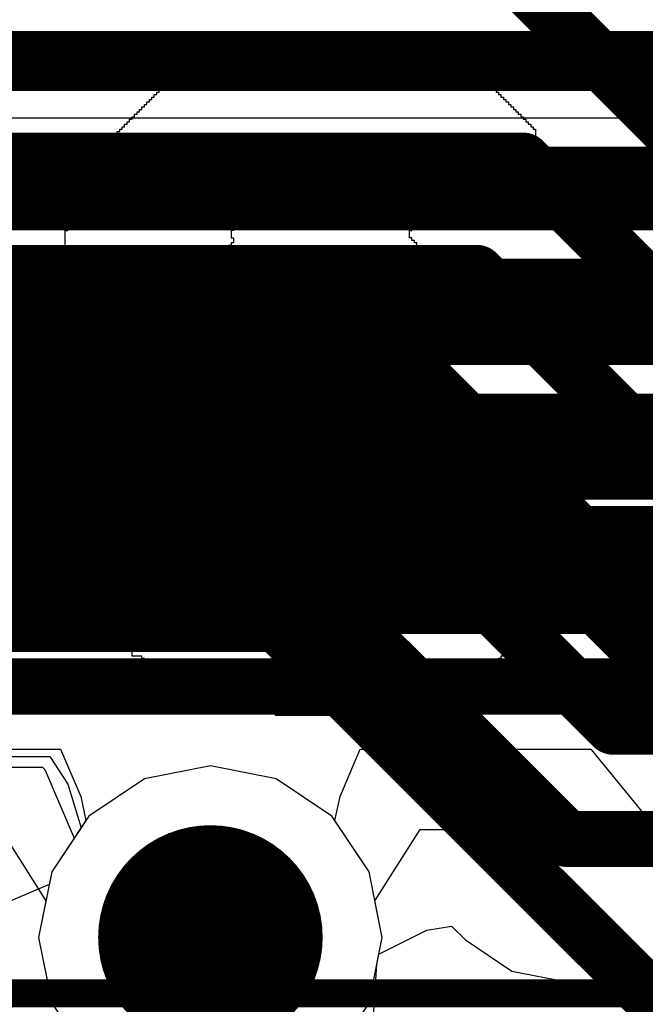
# Model space of a CAD drawing. Header units: millimetres. Extents: x -2 to 68, y -2 to 27.4.
# Tile 546 of 594: x 48.9 to 50, y 23 to 24.7. Entities that reach past the tile are written whole.
import ezdxf

# ---------------------------------------------------------------- set-up
doc = ezdxf.new("R2010")
doc.units = ezdxf.units.MM
for name, color, linetype in [('BottomLayer', 5, 'Continuous'), ('DrillGuide', 244, 'Continuous'), ('Mechanical15', 56, 'Continuous'), ('MidLayer1', 16, 'Continuous'), ('MidLayer2', 76, 'Continuous'), ('MidLayer3', 90, 'Continuous'), ('MidLayer4', 156, 'Continuous'), ('MidLayer5', 130, 'Continuous'), ('MidLayer6', 216, 'Continuous'), ('MidLayer7', 6, 'Continuous'), ('MidLayer8', 54, 'Continuous'), ('MultiLayer', 9, 'Continuous'), ('TopLayer', 1, 'Continuous'), ('TopOverlay', 2, 'Continuous'), ('ViaHoleLayer', 16, 'Continuous')]:
    doc.layers.add(name, color=color, linetype=linetype)

# ---------------------------------------------------------------- blocks, each defined once
blk = doc.blocks.new('MT53D512M32D2DS_053_WT_D_F_________1_168')
at = {"layer": 'Mechanical15', "const_width": 0.05}
blk.add_lwpolyline([(5.25, -7.5), (-5.25, -7.5)], dxfattribs=at)

msp = doc.modelspace()

# ---------------------------------------------------------------- linework, layer by layer
at = {"layer": 'BottomLayer'}
for p, q in [((59.8079, 24.6735), (43.6039, 24.6735)), ((48.864, 23.292), (48.9445, 23.1649)), ((49.5303, 23.1649), (49.6107, 23.292)), ((49.6107, 23.292), (55.0816, 23.292)), ((48.9445, 23.1649), (48.9315, 23.0995)), ((49.5433, 23.0995), (49.5303, 23.1649)), ((48.9315, 23.0995), (48.9548, 22.9825)), ((49.5337, 23.0516), (49.5433, 23.0995)), ((49.5261, 22.9296), (49.5337, 23.0516)), ((48.9548, 22.9825), (48.9633, 22.9698))]:
    msp.add_line(p, q, dxfattribs=at)
for points, const_width in [([(43.6039, 24.4186), (59.8079, 24.4186)], 0.1), ([(43.6868, 24.2186), (59.7251, 24.2186)], 0.1), ([(43.7696, 24.0186), (59.6422, 24.0186)], 0.1), ([(43.8525, 23.8186), (59.5594, 23.8186)], 0.1), ([(43.8635, 23.5468), (55.1871, 23.5468)], 0.1), ([(49.2374, 23.0995), (49.2437, 23.0932)], 0.15), ([(49.2437, 22.4413), (49.2437, 23.0932)], 0.15)]:
    msp.add_lwpolyline(points, dxfattribs=dict(at, const_width=const_width))
for points, const_width in [([(49.1374, 23.0995, 1), (49.3374, 23.0995, 1)], 0.2), ([(49.1999, 23.0995, 1), (49.2749, 23.0995, 1)], 0.075), ([(49.2062, 23.0932, 1), (49.2812, 23.0932, 1)], 0.075), ([(49.2062, 23.0932, 1), (49.2812, 23.0932, 1)], 0.075)]:
    msp.add_lwpolyline(points, format="xyb", close=True, dxfattribs=dict(at, const_width=const_width))
at = {"layer": 'DrillGuide', "const_width": 0.1}
msp.add_lwpolyline([(49.1874, 23.0995, 1), (49.2874, 23.0995, 1)], format="xyb", close=True, dxfattribs=at)
at = {"layer": 'MidLayer1'}
for p, q in [((49.2374, 23.4054), (49.1203, 23.3821)), ((49.3544, 23.3821), (49.2374, 23.4054)), ((49.1203, 23.3821), (49.0211, 23.3158)), ((49.4537, 23.3158), (49.3544, 23.3821)), ((49.0211, 23.3158), (48.9548, 23.2166)), ((49.52, 23.2166), (49.4537, 23.3158)), ((48.9548, 23.2166), (48.9315, 23.0995)), ((49.5433, 23.0995), (49.52, 23.2166)), ((48.9315, 23.0995), (48.9548, 22.9825)), ((49.52, 22.9825), (49.5433, 23.0995)), ((48.9548, 22.9825), (49.0211, 22.8833)), ((49.4537, 22.8833), (49.52, 22.9825))]:
    msp.add_line(p, q, dxfattribs=at)
at = {"layer": 'MidLayer1', "const_width": 0.2}
msp.add_lwpolyline([(49.1374, 23.0995, 1), (49.3374, 23.0995, 1)], format="xyb", close=True, dxfattribs=at)
at = {"layer": 'MidLayer2'}
for p, q in [((43.4661, 24.1573), (55.6252, 24.1573)), ((49.2374, 23.4054), (49.1203, 23.3821)), ((49.3544, 23.3821), (49.2374, 23.4054)), ((49.1203, 23.3821), (49.0211, 23.3158)), ((49.4537, 23.3158), (49.3544, 23.3821)), ((49.0211, 23.3158), (48.9548, 23.2166)), ((49.52, 23.2166), (49.4537, 23.3158)), ((48.9548, 23.2166), (48.9315, 23.0995)), ((49.5433, 23.0995), (49.52, 23.2166)), ((48.9315, 23.0995), (48.9548, 22.9825)), ((49.52, 22.9825), (49.5433, 23.0995)), ((48.9548, 22.9825), (49.0211, 22.8833)), ((49.4537, 22.8833), (49.52, 22.9825))]:
    msp.add_line(p, q, dxfattribs=at)
at = {"layer": 'MidLayer2', "const_width": 0.1}
for points in [[(42.5827, 24.658), (60.244, 24.658)], [(43.1171, 24.4122), (55.7308, 24.4122)]]:
    msp.add_lwpolyline(points, dxfattribs=at)
at = {"layer": 'MidLayer2', "const_width": 0.2}
msp.add_lwpolyline([(49.1374, 23.0995, 1), (49.3374, 23.0995, 1)], format="xyb", close=True, dxfattribs=at)
at = {"layer": 'MidLayer3'}
for p, q in [((45.5559, 23.4348), (48.9705, 23.4348)), ((48.9705, 23.4348), (49.0064, 23.3504)), ((49.4684, 23.3504), (49.5042, 23.4348)), ((49.5042, 23.4348), (49.9149, 23.4348)), ((49.9149, 23.4348), (50.0191, 23.308)), ((49.0064, 23.3504), (49.0157, 23.3078)), ((49.4591, 23.3078), (49.4684, 23.3504)), ((49.0157, 23.3078), (48.9548, 23.2166)), ((49.52, 23.2166), (49.4591, 23.3078)), ((48.9548, 23.2166), (48.9502, 23.1936)), ((49.5433, 23.0995), (49.52, 23.2166)), ((48.9502, 23.1936), (48.8104, 23.1343)), ((49.52, 22.9825), (49.5433, 23.0995)), ((49.4537, 22.8833), (49.52, 22.9825))]:
    msp.add_line(p, q, dxfattribs=at)
at = {"layer": 'MidLayer3', "const_width": 0.14}
for points in [[(42.8784, 24.43), (52.9326, 24.43)], [(42.991, 24.19), (52.6493, 24.19)], [(43.912, 23.95), (51.441, 23.95)], [(44.2261, 23.7101), (50.8149, 23.7101)]]:
    msp.add_lwpolyline(points, dxfattribs=at)
at = {"layer": 'MidLayer3', "const_width": 0.2}
msp.add_lwpolyline([(49.1374, 23.0995, 1), (49.3374, 23.0995, 1)], format="xyb", close=True, dxfattribs=at)
at = {"layer": 'MidLayer4'}
for p, q in [((49.2374, 23.4054), (49.1203, 23.3821)), ((49.3544, 23.3821), (49.2374, 23.4054)), ((49.1203, 23.3821), (49.0211, 23.3158)), ((49.4537, 23.3158), (49.3544, 23.3821)), ((49.0211, 23.3158), (48.9548, 23.2166)), ((49.52, 23.2166), (49.4537, 23.3158)), ((48.9548, 23.2166), (48.9315, 23.0995)), ((49.5433, 23.0995), (49.52, 23.2166)), ((48.9315, 23.0995), (48.9548, 22.9825)), ((49.52, 22.9825), (49.5433, 23.0995)), ((48.9548, 22.9825), (49.0211, 22.8833)), ((49.4537, 22.8833), (49.52, 22.9825))]:
    msp.add_line(p, q, dxfattribs=at)
at = {"layer": 'MidLayer4', "const_width": 0.2}
msp.add_lwpolyline([(49.1374, 23.0995, 1), (49.3374, 23.0995, 1)], format="xyb", close=True, dxfattribs=at)
at = {"layer": 'MidLayer5'}
for p, q in [((44.7605, 24.0041), (55.241, 24.0041)), ((49.2374, 23.4054), (49.1203, 23.3821)), ((49.3544, 23.3821), (49.2374, 23.4054)), ((49.1203, 23.3821), (49.0211, 23.3158)), ((49.4537, 23.3158), (49.3544, 23.3821)), ((49.0211, 23.3158), (48.9548, 23.2166)), ((49.52, 23.2166), (49.4537, 23.3158)), ((48.9548, 23.2166), (48.9315, 23.0995)), ((49.5433, 23.0995), (49.52, 23.2166)), ((48.9315, 23.0995), (48.9548, 22.9825)), ((49.52, 22.9825), (49.5433, 23.0995)), ((48.9548, 22.9825), (49.0211, 22.8833)), ((49.4537, 22.8833), (49.52, 22.9825))]:
    msp.add_line(p, q, dxfattribs=at)
at = {"layer": 'MidLayer5', "const_width": 0.1}
for points in [[(43.3811, 24.6651), (55.5062, 24.6651)], [(44.572, 24.459), (55.4295, 24.459)], [(44.6549, 24.259), (55.3466, 24.259)]]:
    msp.add_lwpolyline(points, dxfattribs=at)
at = {"layer": 'MidLayer5', "const_width": 0.2}
msp.add_lwpolyline([(49.1374, 23.0995, 1), (49.3374, 23.0995, 1)], format="xyb", close=True, dxfattribs=at)
at = {"layer": 'MidLayer6'}
for p, q in [((55.0948, 24.4698), (42.8556, 24.4698)), ((46.4136, 23.4031), (48.9383, 23.4031)), ((48.9383, 23.4031), (48.9423, 23.3989)), ((48.9423, 23.3989), (48.9946, 23.2761)), ((48.9946, 23.2761), (48.9548, 23.2166)), ((48.9548, 23.2166), (48.9315, 23.0995)), ((48.9315, 23.0995), (48.9548, 22.9825)), ((48.9548, 22.9825), (49.0211, 22.8833))]:
    msp.add_line(p, q, dxfattribs=at)
at = {"layer": 'MidLayer6', "const_width": 0.1}
for points in [[(42.75, 24.2149), (55.0948, 24.2149)], [(46.2112, 23.858), (49.758, 23.858)], [(49.758, 23.858), (50.308, 23.308)], [(46.308, 23.658), (49.3563, 23.658)], [(49.3563, 23.658), (50.0893, 22.925)]]:
    msp.add_lwpolyline(points, dxfattribs=at)
at = {"layer": 'MidLayer6'}
for points, const_width in [([(49.733, 23.858, 1), (49.783, 23.858, 1)], 0.05), ([(49.733, 23.858, 1), (49.783, 23.858, 1)], 0.05), ([(49.3313, 23.658, 1), (49.3813, 23.658, 1)], 0.05), ([(49.3313, 23.658, 1), (49.3813, 23.658, 1)], 0.05), ([(49.1374, 23.0995, 1), (49.3374, 23.0995, 1)], 0.2)]:
    msp.add_lwpolyline(points, format="xyb", close=True, dxfattribs=dict(at, const_width=const_width))
at = {"layer": 'MidLayer7', "const_width": 0.2}
msp.add_lwpolyline([(49.1374, 23.0995, 1), (49.3374, 23.0995, 1)], format="xyb", close=True, dxfattribs=at)
at = {"layer": 'MidLayer8'}
msp.add_line((42.4679, 24.5603), (54.3546, 24.5603), dxfattribs=at)
at = {"layer": 'MidLayer8', "const_width": 0.2}
msp.add_lwpolyline([(49.1374, 23.0995, 1), (49.3374, 23.0995, 1)], format="xyb", close=True, dxfattribs=at)
at = {"layer": 'MultiLayer', "const_width": 0.2}
msp.add_lwpolyline([(49.1374, 23.0995, 1), (49.3374, 23.0995, 1)], format="xyb", close=True, dxfattribs=at)
at = {"layer": 'TopLayer'}
for p, q in [((48.1584, 23.422), (48.9515, 23.422)), ((48.9515, 23.422), (48.9837, 23.3729)), ((48.9837, 23.3729), (49.0072, 23.295)), ((49.0072, 23.295), (48.9548, 23.2166)), ((48.9548, 23.2166), (48.9315, 23.0995)), ((49.5373, 23.0696), (49.6227, 23.1125)), ((49.6227, 23.1125), (49.6669, 23.1196)), ((49.6669, 23.1196), (49.6916, 23.0949)), ((48.9315, 23.0995), (48.9548, 22.9825)), ((49.6916, 23.0949), (49.7743, 23.0396)), ((49.52, 22.9825), (49.5373, 23.0696)), ((49.7743, 23.0396), (49.8719, 23.0202)), ((49.8719, 23.0202), (55.3432, 23.0202)), ((48.9548, 22.9825), (49.0211, 22.8833)), ((49.4537, 22.8833), (49.52, 22.9825))]:
    msp.add_line(p, q, dxfattribs=at)
at = {"layer": 'TopLayer', "const_width": 0.1}
for points in [[(49.7611, 24.8325), (50.3185, 24.2751)], [(44.9846, 24.4839), (49.7945, 24.4839)], [(49.7945, 24.4839), (50.2032, 24.0751)], [(44.6545, 24.2839), (49.7116, 24.2839)], [(49.7116, 24.2839), (50.1204, 23.8751)], [(43.2927, 24.0839), (49.6288, 24.0839)], [(49.6288, 24.0839), (50.0375, 23.6751)], [(42.7161, 23.8839), (49.5459, 23.8839)], [(49.5459, 23.8839), (49.9547, 23.4751)], [(42.0931, 23.6769), (49.4701, 23.6769)], [(49.4701, 23.6769), (49.8719, 23.2751)], [(50.0375, 23.6751), (55.6144, 23.6751)], [(49.9547, 23.4751), (55.5316, 23.4751)], [(49.8719, 23.2751), (55.4488, 23.2751)]]:
    msp.add_lwpolyline(points, dxfattribs=at)
at = {"layer": 'TopLayer'}
for points, const_width in [([(49.7695, 24.4839, 1), (49.8195, 24.4839, 1)], 0.05), ([(49.7695, 24.4839, 1), (49.8195, 24.4839, 1)], 0.05), ([(49.6866, 24.2839, 1), (49.7366, 24.2839, 1)], 0.05), ([(49.6866, 24.2839, 1), (49.7366, 24.2839, 1)], 0.05), ([(49.6038, 24.0839, 1), (49.6538, 24.0839, 1)], 0.05), ([(49.6038, 24.0839, 1), (49.6538, 24.0839, 1)], 0.05), ([(49.5209, 23.8839, 1), (49.5709, 23.8839, 1)], 0.05), ([(49.5209, 23.8839, 1), (49.5709, 23.8839, 1)], 0.05), ([(49.4451, 23.6769, 1), (49.4951, 23.6769, 1)], 0.05), ([(49.4451, 23.6769, 1), (49.4951, 23.6769, 1)], 0.05), ([(50.0125, 23.6751, 1), (50.0625, 23.6751, 1)], 0.05), ([(50.0125, 23.6751, 1), (50.0625, 23.6751, 1)], 0.05), ([(49.9297, 23.4751, 1), (49.9797, 23.4751, 1)], 0.05), ([(49.9297, 23.4751, 1), (49.9797, 23.4751, 1)], 0.05), ([(49.8469, 23.2751, 1), (49.8969, 23.2751, 1)], 0.05), ([(49.8469, 23.2751, 1), (49.8969, 23.2751, 1)], 0.05), ([(49.1374, 23.0995, 1), (49.3374, 23.0995, 1)], 0.2)]:
    msp.add_lwpolyline(points, format="xyb", close=True, dxfattribs=dict(at, const_width=const_width))
at = {"layer": 'TopOverlay'}
for p, q in [((49.2963, 24.6724), (49.2963, 24.6768)), ((49.2963, 24.6768), (49.3007, 24.6768)), ((49.3007, 24.6768), (49.3007, 24.6812)), ((49.3007, 24.6812), (49.3492, 24.6812)), ((49.3492, 24.6812), (49.3492, 24.69)), ((49.3492, 24.69), (49.5168, 24.69)), ((49.5168, 24.69), (49.5168, 24.6856)), ((49.5168, 24.6856), (49.5212, 24.6856)), ((49.5212, 24.6856), (49.5212, 24.6812)), ((49.5212, 24.6812), (49.5785, 24.6812)), ((49.5785, 24.6812), (49.5785, 24.6768)), ((49.5785, 24.6768), (49.5829, 24.6768)), ((49.5829, 24.6768), (49.5829, 24.6724)), ((49.2345, 24.6503), (49.2345, 24.6592)), ((49.2345, 24.6592), (49.2522, 24.6592)), ((49.2522, 24.6592), (49.2522, 24.6636)), ((49.2522, 24.6636), (49.2566, 24.6636)), ((49.2566, 24.6636), (49.2566, 24.668)), ((49.2566, 24.668), (49.261, 24.668)), ((49.261, 24.668), (49.261, 24.6724)), ((49.261, 24.6724), (49.2654, 24.6724)), ((49.2654, 24.6724), (49.2654, 24.668)), ((49.2654, 24.668), (49.2919, 24.668)), ((49.2919, 24.668), (49.2919, 24.6724)), ((49.2919, 24.6724), (49.2963, 24.6724)), ((49.5829, 24.6724), (49.5873, 24.6724)), ((49.5873, 24.6724), (49.5873, 24.668)), ((49.5873, 24.668), (49.6138, 24.668)), ((49.6138, 24.668), (49.6138, 24.6724)), ((49.6138, 24.6724), (49.6182, 24.6724)), ((49.6182, 24.6724), (49.6182, 24.668)), ((49.6182, 24.668), (49.6226, 24.668)), ((49.6226, 24.668), (49.6226, 24.6636)), ((49.6226, 24.6636), (49.627, 24.6636)), ((49.627, 24.6636), (49.627, 24.6592)), ((49.627, 24.6592), (49.6535, 24.6592)), ((49.6535, 24.6592), (49.6535, 24.6548)), ((49.1993, 24.6371), (49.1993, 24.6415)), ((49.1993, 24.6415), (49.2037, 24.6415)), ((49.2037, 24.6415), (49.2037, 24.6459)), ((49.2037, 24.6459), (49.2081, 24.6459)), ((49.2081, 24.6459), (49.2081, 24.6503)), ((49.2081, 24.6503), (49.2213, 24.6503)), ((49.2213, 24.6503), (49.2213, 24.6459)), ((49.2213, 24.6459), (49.2257, 24.6459)), ((49.2257, 24.6459), (49.2257, 24.6503)), ((49.2257, 24.6503), (49.2345, 24.6503)), ((49.6535, 24.6548), (49.6579, 24.6548)), ((49.6579, 24.6548), (49.6579, 24.6503)), ((49.6579, 24.6503), (49.6755, 24.6503)), ((49.6755, 24.6503), (49.6755, 24.6459)), ((49.6755, 24.6459), (49.6799, 24.6459)), ((49.6799, 24.6459), (49.6799, 24.6371)), ((49.1684, 24.6195), (49.1684, 24.6239)), ((49.1684, 24.6239), (49.1728, 24.6239)), ((49.1728, 24.6239), (49.1728, 24.6283)), ((49.1728, 24.6283), (49.1772, 24.6283)), ((49.1772, 24.6283), (49.1772, 24.6327)), ((49.1772, 24.6327), (49.1816, 24.6327)), ((49.1816, 24.6327), (49.1816, 24.6371)), ((49.1816, 24.6371), (49.1993, 24.6371)), ((49.6799, 24.6371), (49.6976, 24.6371)), ((49.6976, 24.6371), (49.6976, 24.6327)), ((49.6976, 24.6327), (49.702, 24.6327)), ((49.702, 24.6327), (49.702, 24.6283)), ((49.702, 24.6283), (49.7196, 24.6283)), ((49.7196, 24.6283), (49.7196, 24.6195)), ((49.1419, 24.6018), (49.1419, 24.6062)), ((49.1419, 24.6062), (49.1464, 24.6062)), ((49.1464, 24.6062), (49.1464, 24.6107)), ((49.1464, 24.6107), (49.1508, 24.6107)), ((49.1508, 24.6107), (49.1508, 24.6151)), ((49.1508, 24.6151), (49.164, 24.6151)), ((49.164, 24.6151), (49.164, 24.6195)), ((49.164, 24.6195), (49.1684, 24.6195)), ((49.7196, 24.6195), (49.724, 24.6195)), ((49.724, 24.6195), (49.724, 24.6151)), ((49.724, 24.6151), (49.7417, 24.6151)), ((49.7417, 24.6151), (49.7417, 24.6107)), ((49.7417, 24.6107), (49.7461, 24.6107)), ((49.7461, 24.6107), (49.7461, 24.6062)), ((49.7461, 24.6062), (49.7505, 24.6062)), ((49.7505, 24.6062), (49.7505, 24.6018)), ((49.1243, 24.5842), (49.1243, 24.5886)), ((49.1243, 24.5886), (49.1287, 24.5886)), ((49.1287, 24.5886), (49.1287, 24.593)), ((49.1287, 24.593), (49.1331, 24.593)), ((49.1331, 24.593), (49.1331, 24.5974)), ((49.1331, 24.5974), (49.1375, 24.5974)), ((49.1375, 24.5974), (49.1375, 24.6018)), ((49.1375, 24.6018), (49.1419, 24.6018)), ((49.7505, 24.6018), (49.7549, 24.6018)), ((49.7549, 24.6018), (49.7549, 24.5974)), ((49.7549, 24.5974), (49.7593, 24.5974)), ((49.7593, 24.5974), (49.7593, 24.593)), ((49.7593, 24.593), (49.7637, 24.593)), ((49.7637, 24.593), (49.7637, 24.5886)), ((49.7637, 24.5886), (49.7681, 24.5886)), ((49.7681, 24.5886), (49.7681, 24.5842)), ((49.1067, 24.5666), (49.1067, 24.571)), ((49.1067, 24.571), (49.1111, 24.571)), ((49.1111, 24.571), (49.1111, 24.5754)), ((49.1111, 24.5754), (49.1155, 24.5754)), ((49.1155, 24.5754), (49.1155, 24.5798)), ((49.1155, 24.5798), (49.1199, 24.5798)), ((49.1199, 24.5798), (49.1199, 24.5842)), ((49.1199, 24.5842), (49.1243, 24.5842)), ((49.7681, 24.5842), (49.7725, 24.5842)), ((49.7725, 24.5842), (49.7725, 24.5798)), ((49.7725, 24.5798), (49.7769, 24.5798)), ((49.7769, 24.5798), (49.7769, 24.5754)), ((49.7769, 24.5754), (49.7814, 24.5754)), ((49.7814, 24.5754), (49.7814, 24.571)), ((49.7814, 24.571), (49.7858, 24.571)), ((49.7858, 24.571), (49.7858, 24.5666)), ((49.089, 24.5489), (49.089, 24.5533)), ((49.089, 24.5533), (49.0934, 24.5533)), ((49.0934, 24.5533), (49.0934, 24.5577)), ((49.0934, 24.5577), (49.0978, 24.5577)), ((49.0978, 24.5577), (49.0978, 24.5622)), ((49.0978, 24.5622), (49.1023, 24.5622)), ((49.1023, 24.5622), (49.1023, 24.5666)), ((49.1023, 24.5666), (49.1067, 24.5666)), ((49.7858, 24.5666), (49.7902, 24.5666)), ((49.7902, 24.5666), (49.7902, 24.5622)), ((49.7902, 24.5622), (49.7946, 24.5622)), ((49.7946, 24.5622), (49.7946, 24.5577)), ((49.7946, 24.5577), (49.799, 24.5577)), ((49.799, 24.5577), (49.799, 24.5533)), ((49.799, 24.5533), (49.8034, 24.5533)), ((49.8034, 24.5533), (49.8034, 24.5489)), ((49.0714, 24.5313), (49.0714, 24.5357)), ((49.0714, 24.5357), (49.0758, 24.5357)), ((49.0758, 24.5357), (49.0758, 24.5401)), ((49.0758, 24.5401), (49.0802, 24.5401)), ((49.0802, 24.5401), (49.0802, 24.5445)), ((49.0802, 24.5445), (49.0846, 24.5445)), ((49.0846, 24.5445), (49.0846, 24.5489)), ((49.0846, 24.5489), (49.089, 24.5489)), ((49.8034, 24.5489), (49.8078, 24.5489)), ((49.8078, 24.5489), (49.8078, 24.5445)), ((49.8078, 24.5445), (49.8122, 24.5445)), ((49.8122, 24.5445), (49.8122, 24.5401)), ((49.8122, 24.5401), (49.8166, 24.5401)), ((49.8166, 24.5401), (49.8166, 24.5225)), ((49.0537, 24.5004), (49.0537, 24.5181)), ((49.0537, 24.5181), (49.0582, 24.5181)), ((49.0582, 24.5181), (49.0582, 24.5225)), ((49.0582, 24.5225), (49.0626, 24.5225)), ((49.0626, 24.5225), (49.0626, 24.5269)), ((49.0626, 24.5269), (49.067, 24.5269)), ((49.067, 24.5269), (49.067, 24.5313)), ((49.067, 24.5313), (49.0714, 24.5313)), ((49.8166, 24.5225), (49.821, 24.5225)), ((49.821, 24.5225), (49.821, 24.5181)), ((49.821, 24.5181), (49.8255, 24.5181)), ((49.8255, 24.5181), (49.8255, 24.5136)), ((49.0449, 24.4828), (49.0449, 24.5004)), ((49.0449, 24.5004), (49.0537, 24.5004)), ((49.8255, 24.5136), (49.8299, 24.5136)), ((49.8299, 24.5136), (49.8299, 24.5092)), ((49.8299, 24.5092), (49.8343, 24.5092)), ((49.8343, 24.5092), (49.8343, 24.5048)), ((49.8343, 24.5048), (49.8387, 24.5048)), ((49.8387, 24.5048), (49.8387, 24.4916)), ((49.0405, 24.4784), (49.0405, 24.4828)), ((49.0405, 24.4828), (49.0449, 24.4828)), ((49.8387, 24.4916), (49.8431, 24.4916)), ((49.8431, 24.4916), (49.8431, 24.4872)), ((49.8431, 24.4872), (49.8475, 24.4872)), ((49.8475, 24.4872), (49.8475, 24.4695)), ((49.0229, 24.4519), (49.0229, 24.4695)), ((49.0229, 24.4695), (49.0317, 24.4695)), ((49.0317, 24.4695), (49.0317, 24.474)), ((49.0317, 24.474), (49.0361, 24.474)), ((49.0361, 24.474), (49.0361, 24.4784)), ((49.0361, 24.4784), (49.0405, 24.4784)), ((49.8475, 24.4695), (49.8563, 24.4695)), ((49.8563, 24.4695), (49.8563, 24.4519)), ((49.0141, 24.4431), (49.0141, 24.4475)), ((49.0141, 24.4475), (49.0185, 24.4475)), ((49.0185, 24.4475), (49.0185, 24.4519)), ((49.0185, 24.4519), (49.0229, 24.4519)), ((49.3713, 24.4475), (49.3404, 24.4475)), ((49.3404, 24.4475), (49.3404, 24.4387)), ((49.3801, 24.4563), (49.3713, 24.4563)), ((49.3713, 24.4563), (49.3713, 24.4475)), ((49.3845, 24.4607), (49.3801, 24.4607)), ((49.3801, 24.4607), (49.3801, 24.4563)), ((49.3845, 24.4563), (49.3845, 24.4607)), ((49.4859, 24.4563), (49.3845, 24.4563)), ((49.4903, 24.4607), (49.4859, 24.4607)), ((49.4859, 24.4607), (49.4859, 24.4563)), ((49.4903, 24.4563), (49.4903, 24.4607)), ((49.4991, 24.4563), (49.4903, 24.4563)), ((49.4991, 24.4475), (49.4991, 24.4563)), ((49.53, 24.4475), (49.4991, 24.4475)), ((49.53, 24.4387), (49.53, 24.4475)), ((49.8563, 24.4519), (49.8607, 24.4519)), ((49.8607, 24.4519), (49.8607, 24.4475)), ((49.8607, 24.4475), (49.8651, 24.4475)), ((49.8651, 24.4475), (49.8651, 24.4431)), ((49.0097, 24.4299), (49.0097, 24.4431)), ((49.0097, 24.4431), (49.0141, 24.4431)), ((49.0141, 24.4299), (49.0097, 24.4299)), ((49.0141, 24.421), (49.0141, 24.4299)), ((49.3316, 24.4343), (49.3272, 24.4343)), ((49.3272, 24.4343), (49.3272, 24.4255)), ((49.3404, 24.4387), (49.3316, 24.4387)), ((49.3316, 24.4387), (49.3316, 24.4343)), ((49.5344, 24.4387), (49.53, 24.4387)), ((49.5344, 24.4343), (49.5344, 24.4387)), ((49.5388, 24.4343), (49.5344, 24.4343)), ((49.5388, 24.4299), (49.5388, 24.4343)), ((49.5432, 24.4299), (49.5388, 24.4299)), ((49.5432, 24.4255), (49.5432, 24.4299)), ((49.8651, 24.4431), (49.8695, 24.4431)), ((49.8695, 24.4431), (49.8695, 24.4166)), ((49.0008, 24.3946), (49.0008, 24.4122)), ((49.0008, 24.4122), (49.0052, 24.4122)), ((49.0052, 24.4122), (49.0052, 24.4166)), ((49.0052, 24.4166), (49.0097, 24.4166)), ((49.0097, 24.4166), (49.0097, 24.421)), ((49.0097, 24.421), (49.0141, 24.421)), ((49.3183, 24.4166), (49.3095, 24.4166)), ((49.3095, 24.4166), (49.3095, 24.4078)), ((49.3272, 24.4255), (49.3183, 24.4255)), ((49.3183, 24.4255), (49.3183, 24.4166)), ((49.5609, 24.4255), (49.5432, 24.4255)), ((49.5609, 24.421), (49.5609, 24.4255)), ((49.5653, 24.421), (49.5609, 24.421)), ((49.5653, 24.4166), (49.5653, 24.421)), ((49.5697, 24.4166), (49.5653, 24.4166)), ((49.5697, 24.4122), (49.5697, 24.4166)), ((49.5741, 24.4122), (49.5697, 24.4122)), ((49.5741, 24.3946), (49.5741, 24.4122)), ((49.8695, 24.4166), (49.8784, 24.4166)), ((49.8784, 24.4166), (49.8784, 24.3858)), ((48.992, 24.3858), (48.992, 24.3946)), ((48.992, 24.3946), (49.0008, 24.3946)), ((49.2963, 24.3946), (49.2875, 24.3946)), ((49.2875, 24.3946), (49.2875, 24.3637)), ((49.3051, 24.4034), (49.2963, 24.4034)), ((49.2963, 24.4034), (49.2963, 24.3946)), ((49.3095, 24.4078), (49.3051, 24.4078)), ((49.3051, 24.4078), (49.3051, 24.4034)), ((49.5829, 24.3946), (49.5741, 24.3946)), ((49.5829, 24.3769), (49.5829, 24.3946)), ((48.9876, 24.3814), (48.9876, 24.3858)), ((48.9876, 24.3858), (48.992, 24.3858)), ((48.992, 24.3814), (48.9876, 24.3814)), ((48.992, 24.3681), (48.992, 24.3814)), ((49.5873, 24.3769), (49.5829, 24.3769)), ((49.5873, 24.3725), (49.5873, 24.3769)), ((49.8784, 24.3858), (49.8872, 24.3858)), ((49.8872, 24.3858), (49.8872, 24.3814)), ((49.8872, 24.3814), (49.8916, 24.3814)), ((49.8916, 24.3814), (49.8916, 24.3549)), ((48.9788, 24.3196), (48.9788, 24.3593)), ((48.9788, 24.3593), (48.9832, 24.3593)), ((48.9832, 24.3593), (48.9832, 24.3637)), ((48.9832, 24.3637), (48.9876, 24.3637)), ((48.9876, 24.3637), (48.9876, 24.3681)), ((48.9876, 24.3681), (48.992, 24.3681)), ((49.2786, 24.3593), (49.2742, 24.3593)), ((49.2742, 24.3593), (49.2742, 24.3461)), ((49.2875, 24.3637), (49.2786, 24.3637)), ((49.2786, 24.3637), (49.2786, 24.3593)), ((49.5917, 24.3725), (49.5873, 24.3725)), ((49.5917, 24.3681), (49.5917, 24.3725)), ((49.5961, 24.3681), (49.5917, 24.3681)), ((49.5917, 24.3461), (49.5917, 24.3593)), ((49.5917, 24.3593), (49.5961, 24.3593)), ((49.5961, 24.3593), (49.5961, 24.3681)), ((49.2742, 24.3461), (49.2786, 24.3461)), ((49.2786, 24.3461), (49.2786, 24.3373)), ((49.5961, 24.3461), (49.5917, 24.3461)), ((49.5961, 24.3417), (49.5961, 24.3461)), ((49.6006, 24.3417), (49.5961, 24.3417)), ((49.6006, 24.3373), (49.6006, 24.3417)), ((49.8916, 24.3549), (49.8872, 24.3549)), ((49.8872, 24.3549), (49.8872, 24.3505)), ((49.8872, 24.3505), (49.8916, 24.3505)), ((49.8916, 24.3505), (49.8916, 24.3417)), ((49.8916, 24.3417), (49.9004, 24.3417)), ((49.9004, 24.3417), (49.9004, 24.2888)), ((49.2698, 24.3284), (49.2654, 24.3284)), ((49.2654, 24.3284), (49.2654, 24.2711)), ((49.2742, 24.3328), (49.2698, 24.3328)), ((49.2698, 24.3328), (49.2698, 24.3284)), ((49.2786, 24.3373), (49.2742, 24.3373)), ((49.2742, 24.3373), (49.2742, 24.3328)), ((49.605, 24.3373), (49.6006, 24.3373)), ((49.605, 24.2799), (49.605, 24.3373)), ((48.97, 24.2711), (48.97, 24.3196)), ((48.97, 24.3196), (48.9788, 24.3196)), ((49.9004, 24.2888), (49.9092, 24.2888)), ((49.9092, 24.2888), (49.9092, 24.2799)), ((48.9656, 24.2667), (48.9656, 24.2711)), ((48.9656, 24.2711), (48.97, 24.2711)), ((49.2654, 24.2711), (49.261, 24.2711)), ((49.261, 24.2711), (49.261, 24.2667)), ((49.6094, 24.2799), (49.605, 24.2799)), ((49.6094, 24.2755), (49.6094, 24.2799)), ((49.6138, 24.2755), (49.6094, 24.2755)), ((49.6138, 23.9183), (49.6138, 24.2755)), ((49.9092, 24.2799), (49.9136, 24.2799)), ((49.9136, 24.2755), (49.9092, 24.2755)), ((49.9092, 24.2755), (49.9092, 24.1961)), ((49.9136, 24.2799), (49.9136, 24.2755)), ((48.9567, 24.1829), (48.9567, 24.2623)), ((48.9567, 24.2623), (48.9611, 24.2623)), ((48.9611, 24.2623), (48.9611, 24.2667)), ((48.9611, 24.2667), (48.9656, 24.2667)), ((49.261, 24.2667), (49.2566, 24.2667)), ((49.2566, 24.2667), (49.2566, 23.9183)), ((48.9611, 24.1829), (48.9567, 24.1829)), ((48.9611, 24.1785), (48.9611, 24.1829)), ((49.9092, 24.1961), (49.9136, 24.1961)), ((49.9136, 24.1961), (49.9136, 24.1917)), ((49.9136, 24.1917), (49.9225, 24.1917)), ((49.9225, 24.1917), (49.9225, 24.0065)), ((48.9479, 23.9933), (48.9479, 24.1697)), ((48.9479, 24.1697), (48.9523, 24.1697)), ((48.9523, 24.1697), (48.9523, 24.1741)), ((48.9523, 24.1741), (48.9567, 24.1741)), ((48.9567, 24.1741), (48.9567, 24.1785)), ((48.9567, 24.1785), (48.9611, 24.1785)), ((48.9567, 23.9933), (48.9479, 23.9933)), ((48.9567, 23.9845), (48.9567, 23.9933)), ((49.9136, 23.9977), (49.9092, 23.9977)), ((49.9092, 23.9977), (49.9092, 23.9183)), ((49.9181, 24.0021), (49.9136, 24.0021)), ((49.9136, 24.0021), (49.9136, 23.9977)), ((49.9225, 24.0065), (49.9181, 24.0065)), ((49.9181, 24.0065), (49.9181, 24.0021)), ((48.9611, 23.9845), (48.9567, 23.9845)), ((48.9567, 23.9007), (48.9567, 23.9801)), ((48.9567, 23.9801), (48.9611, 23.9801)), ((48.9611, 23.9801), (48.9611, 23.9845)), ((49.2566, 23.9183), (49.2522, 23.9183)), ((49.2522, 23.9183), (49.2522, 23.9139)), ((49.2522, 23.9139), (49.2566, 23.9139)), ((49.2566, 23.9139), (49.2566, 23.9095)), ((49.2566, 23.9095), (49.261, 23.9095)), ((49.261, 23.9095), (49.261, 23.9051)), ((49.261, 23.9051), (49.2654, 23.9051)), ((49.2654, 23.9051), (49.2654, 23.8566)), ((49.605, 23.8566), (49.605, 23.9183)), ((49.605, 23.9183), (49.6138, 23.9183)), ((49.9048, 23.9051), (49.9004, 23.9051)), ((49.9004, 23.9051), (49.9004, 23.8566)), ((49.9092, 23.9095), (49.9048, 23.9095)), ((49.9048, 23.9095), (49.9048, 23.9051)), ((49.9092, 23.9183), (49.9136, 23.9183)), ((49.9136, 23.9139), (49.9092, 23.9139)), ((49.9092, 23.9139), (49.9092, 23.9095)), ((49.9136, 23.9183), (49.9136, 23.9139)), ((48.9611, 23.9007), (48.9567, 23.9007)), ((48.9611, 23.8963), (48.9611, 23.9007)), ((48.97, 23.8963), (48.9611, 23.8963)), ((48.97, 23.8434), (48.97, 23.8963)), ((49.2654, 23.8566), (49.2698, 23.8566)), ((49.2698, 23.8566), (49.2698, 23.8522)), ((49.2698, 23.8522), (49.2742, 23.8522)), ((49.2742, 23.8522), (49.2742, 23.8478)), ((49.5917, 23.8345), (49.5917, 23.8522)), ((49.5917, 23.8522), (49.5961, 23.8522)), ((49.5961, 23.8522), (49.5961, 23.8566)), ((49.5961, 23.8566), (49.605, 23.8566)), ((49.896, 23.8522), (49.8916, 23.8522)), ((49.8916, 23.8522), (49.8916, 23.8478)), ((49.9004, 23.8566), (49.896, 23.8566)), ((49.896, 23.8566), (49.896, 23.8522)), ((48.9788, 23.8434), (48.97, 23.8434)), ((48.9788, 23.8037), (48.9788, 23.8434)), ((49.2742, 23.8478), (49.2786, 23.8478)), ((49.2786, 23.8434), (49.2742, 23.8434)), ((49.2742, 23.8434), (49.2742, 23.8169)), ((49.2786, 23.8478), (49.2786, 23.8434)), ((49.5961, 23.8345), (49.5917, 23.8345)), ((49.5961, 23.8301), (49.5961, 23.8345)), ((49.8916, 23.8478), (49.8872, 23.8478)), ((49.8872, 23.8478), (49.8872, 23.8434)), ((49.8872, 23.8434), (49.8916, 23.8434)), ((49.8916, 23.8434), (49.8916, 23.8257)), ((49.2742, 23.8169), (49.2786, 23.8169)), ((49.2786, 23.8169), (49.2786, 23.8125)), ((49.5829, 23.8037), (49.5829, 23.8213)), ((49.5829, 23.8213), (49.5873, 23.8213)), ((49.5873, 23.8213), (49.5873, 23.8257)), ((49.5873, 23.8257), (49.5917, 23.8257)), ((49.5917, 23.8257), (49.5917, 23.8301)), ((49.5917, 23.8301), (49.5961, 23.8301)), ((49.8872, 23.8213), (49.8784, 23.8213)), ((49.8784, 23.8213), (49.8784, 23.7905)), ((49.8916, 23.8257), (49.8872, 23.8257)), ((49.8872, 23.8257), (49.8872, 23.8213)), ((48.9876, 23.8037), (48.9788, 23.8037)), ((48.9876, 23.7993), (48.9876, 23.8037)), ((48.992, 23.7993), (48.9876, 23.7993)), ((48.992, 23.7816), (48.992, 23.7993)), ((49.2786, 23.8125), (49.2831, 23.8125)), ((49.2831, 23.8125), (49.2831, 23.8081)), ((49.2831, 23.8081), (49.2875, 23.8081)), ((49.2875, 23.8081), (49.2875, 23.7905)), ((49.5741, 23.786), (49.5741, 23.7993)), ((49.5741, 23.7993), (49.5785, 23.7993)), ((49.5785, 23.7993), (49.5785, 23.8037)), ((49.5785, 23.8037), (49.5829, 23.8037)), ((48.9876, 23.7772), (48.9876, 23.7816)), ((48.9876, 23.7816), (48.992, 23.7816)), ((49.2875, 23.7905), (49.2963, 23.7905)), ((49.2963, 23.7905), (49.2963, 23.786)), ((49.2963, 23.786), (49.3007, 23.786)), ((49.3007, 23.786), (49.3007, 23.7816)), ((49.3007, 23.7816), (49.3051, 23.7816)), ((49.3051, 23.7816), (49.3051, 23.7772)), ((49.5653, 23.7772), (49.5653, 23.7816)), ((49.5653, 23.7816), (49.5697, 23.7816)), ((49.5697, 23.7816), (49.5697, 23.786)), ((49.5697, 23.786), (49.5741, 23.786)), ((49.8784, 23.7905), (49.8695, 23.7905)), ((49.8695, 23.7905), (49.8695, 23.764)), ((48.992, 23.7772), (48.9876, 23.7772)), ((48.992, 23.7728), (48.992, 23.7772)), ((48.9964, 23.7728), (48.992, 23.7728)), ((48.9964, 23.7684), (48.9964, 23.7728)), ((49.0008, 23.7684), (48.9964, 23.7684)), ((49.0008, 23.7508), (49.0008, 23.7684)), ((49.3051, 23.7772), (49.3095, 23.7772)), ((49.3095, 23.7772), (49.3095, 23.7728)), ((49.3095, 23.7728), (49.3139, 23.7728)), ((49.3139, 23.7728), (49.3139, 23.7684)), ((49.3139, 23.7684), (49.3183, 23.7684)), ((49.3183, 23.7684), (49.3183, 23.764)), ((49.3183, 23.764), (49.3227, 23.764)), ((49.3227, 23.764), (49.3227, 23.7596)), ((49.5476, 23.7596), (49.5476, 23.764)), ((49.5476, 23.764), (49.552, 23.764)), ((49.552, 23.764), (49.552, 23.7684)), ((49.552, 23.7684), (49.5565, 23.7684)), ((49.5565, 23.7684), (49.5565, 23.7728)), ((49.5565, 23.7728), (49.5609, 23.7728)), ((49.5609, 23.7728), (49.5609, 23.7772)), ((49.5609, 23.7772), (49.5653, 23.7772)), ((49.8695, 23.764), (49.8651, 23.764)), ((49.8651, 23.764), (49.8651, 23.7596)), ((49.0052, 23.7508), (49.0008, 23.7508)), ((49.0052, 23.7464), (49.0052, 23.7508)), ((49.0097, 23.7464), (49.0052, 23.7464)), ((49.0097, 23.7331), (49.0097, 23.7464)), ((49.3227, 23.7596), (49.3272, 23.7596)), ((49.3272, 23.7596), (49.3272, 23.7552)), ((49.3272, 23.7552), (49.3316, 23.7552)), ((49.3316, 23.7552), (49.3316, 23.7508)), ((49.3316, 23.7508), (49.3448, 23.7508)), ((49.3448, 23.7508), (49.3448, 23.7464)), ((49.3448, 23.7464), (49.3492, 23.7464)), ((49.3492, 23.7464), (49.3492, 23.7419)), ((49.5212, 23.7419), (49.5212, 23.7508)), ((49.5212, 23.7508), (49.5388, 23.7508)), ((49.5388, 23.7508), (49.5388, 23.7552)), ((49.5388, 23.7552), (49.5432, 23.7552)), ((49.5432, 23.7552), (49.5432, 23.7596)), ((49.5432, 23.7596), (49.5476, 23.7596)), ((49.8607, 23.7552), (49.8563, 23.7552)), ((49.8563, 23.7552), (49.8563, 23.7375)), ((49.8651, 23.7596), (49.8607, 23.7596)), ((49.8607, 23.7596), (49.8607, 23.7552)), ((49.0141, 23.7331), (49.0097, 23.7331)), ((49.0141, 23.7287), (49.0141, 23.7331)), ((49.0185, 23.7287), (49.0141, 23.7287)), ((49.0185, 23.7243), (49.0185, 23.7287)), ((49.3492, 23.7419), (49.3536, 23.7419)), ((49.3536, 23.7419), (49.3536, 23.7375)), ((49.3536, 23.7375), (49.3713, 23.7375)), ((49.3713, 23.7375), (49.3713, 23.7287)), ((49.3713, 23.7287), (49.4859, 23.7287)), ((49.4859, 23.7287), (49.4859, 23.7331)), ((49.4859, 23.7331), (49.4903, 23.7331)), ((49.4903, 23.7331), (49.4903, 23.7375)), ((49.4903, 23.7375), (49.5168, 23.7375)), ((49.5168, 23.7375), (49.5168, 23.7419)), ((49.5168, 23.7419), (49.5212, 23.7419)), ((49.8563, 23.7375), (49.8475, 23.7375)), ((49.8475, 23.7375), (49.8475, 23.7199)), ((49.0229, 23.7243), (49.0185, 23.7243)), ((49.0229, 23.7067), (49.0229, 23.7243)), ((49.8431, 23.7155), (49.8387, 23.7155)), ((49.8387, 23.7155), (49.8387, 23.7023)), ((49.8475, 23.7199), (49.8431, 23.7199)), ((49.8431, 23.7199), (49.8431, 23.7155)), ((49.0317, 23.7067), (49.0229, 23.7067)), ((49.0317, 23.689), (49.0317, 23.7067)), ((49.8299, 23.6934), (49.8255, 23.6934)), ((49.8255, 23.6934), (49.8255, 23.689)), ((49.8343, 23.6978), (49.8299, 23.6978)), ((49.8299, 23.6978), (49.8299, 23.6934)), ((49.8387, 23.7023), (49.8343, 23.7023)), ((49.8343, 23.7023), (49.8343, 23.6978)), ((49.0361, 23.689), (49.0317, 23.689)), ((49.0361, 23.6846), (49.0361, 23.689)), ((49.0405, 23.6846), (49.0361, 23.6846)), ((49.0405, 23.6802), (49.0405, 23.6846)), ((49.0449, 23.6802), (49.0405, 23.6802)), ((49.0449, 23.667), (49.0449, 23.6802)), ((49.821, 23.6846), (49.8166, 23.6846)), ((49.8166, 23.6846), (49.8166, 23.667)), ((49.8255, 23.689), (49.821, 23.689)), ((49.821, 23.689), (49.821, 23.6846)), ((49.0493, 23.667), (49.0449, 23.667)), ((49.0493, 23.6626), (49.0493, 23.667)), ((49.0537, 23.6626), (49.0493, 23.6626)), ((49.0537, 23.6582), (49.0537, 23.6626)), ((49.0582, 23.6582), (49.0537, 23.6582)), ((49.0582, 23.6537), (49.0582, 23.6582)), ((49.8078, 23.6582), (49.8034, 23.6582)), ((49.8034, 23.6582), (49.8034, 23.6537)), ((49.8122, 23.6626), (49.8078, 23.6626)), ((49.8078, 23.6626), (49.8078, 23.6582)), ((49.8166, 23.667), (49.8122, 23.667)), ((49.8122, 23.667), (49.8122, 23.6626)), ((49.0626, 23.6537), (49.0582, 23.6537)), ((49.0626, 23.6493), (49.0626, 23.6537)), ((49.067, 23.6493), (49.0626, 23.6493)), ((49.067, 23.6449), (49.067, 23.6493)), ((49.0714, 23.6449), (49.067, 23.6449)), ((49.0714, 23.6405), (49.0714, 23.6449)), ((49.0758, 23.6405), (49.0714, 23.6405)), ((49.0758, 23.6361), (49.0758, 23.6405)), ((49.7902, 23.6405), (49.7858, 23.6405)), ((49.7858, 23.6405), (49.7858, 23.6273)), ((49.7946, 23.6449), (49.7902, 23.6449)), ((49.7902, 23.6449), (49.7902, 23.6405)), ((49.799, 23.6493), (49.7946, 23.6493)), ((49.7946, 23.6493), (49.7946, 23.6449)), ((49.8034, 23.6537), (49.799, 23.6537)), ((49.799, 23.6537), (49.799, 23.6493)), ((49.0802, 23.6361), (49.0758, 23.6361)), ((49.0802, 23.6317), (49.0802, 23.6361)), ((49.0846, 23.6317), (49.0802, 23.6317)), ((49.0846, 23.6273), (49.0846, 23.6317)), ((49.089, 23.6273), (49.0846, 23.6273)), ((49.089, 23.6229), (49.089, 23.6273)), ((49.0934, 23.6229), (49.089, 23.6229)), ((49.0934, 23.6185), (49.0934, 23.6229)), ((49.7814, 23.6229), (49.7769, 23.6229)), ((49.7769, 23.6229), (49.7769, 23.6185)), ((49.7858, 23.6273), (49.7814, 23.6273)), ((49.7814, 23.6273), (49.7814, 23.6229)), ((49.0978, 23.6185), (49.0934, 23.6185)), ((49.0978, 23.6008), (49.0978, 23.6185)), ((49.7637, 23.6052), (49.7593, 23.6052)), ((49.7593, 23.6052), (49.7593, 23.6008)), ((49.7681, 23.6097), (49.7637, 23.6097)), ((49.7637, 23.6097), (49.7637, 23.6052)), ((49.7725, 23.6141), (49.7681, 23.6141)), ((49.7681, 23.6141), (49.7681, 23.6097)), ((49.7769, 23.6185), (49.7725, 23.6185)), ((49.7725, 23.6185), (49.7725, 23.6141)), ((49.1155, 23.6008), (49.0978, 23.6008)), ((49.1155, 23.5964), (49.1155, 23.6008)), ((49.1199, 23.5964), (49.1155, 23.5964)), ((49.1199, 23.592), (49.1199, 23.5964)), ((49.1243, 23.592), (49.1199, 23.592)), ((49.1243, 23.5876), (49.1243, 23.592)), ((49.1287, 23.5876), (49.1243, 23.5876)), ((49.1287, 23.5832), (49.1287, 23.5876)), ((49.7373, 23.5876), (49.7328, 23.5876)), ((49.7328, 23.5876), (49.7328, 23.5832)), ((49.7505, 23.592), (49.7373, 23.592)), ((49.7373, 23.592), (49.7373, 23.5876)), ((49.7549, 23.5964), (49.7505, 23.5964)), ((49.7505, 23.5964), (49.7505, 23.592)), ((49.7593, 23.6008), (49.7549, 23.6008)), ((49.7549, 23.6008), (49.7549, 23.5964)), ((49.1331, 23.5832), (49.1287, 23.5832)), ((49.1331, 23.5788), (49.1331, 23.5832)), ((49.1375, 23.5788), (49.1331, 23.5788)), ((49.1375, 23.57), (49.1375, 23.5788)), ((49.1552, 23.57), (49.1375, 23.57)), ((49.1552, 23.5656), (49.1552, 23.57)), ((49.7196, 23.57), (49.702, 23.57)), ((49.702, 23.57), (49.702, 23.5656)), ((49.724, 23.5744), (49.7196, 23.5744)), ((49.7196, 23.5744), (49.7196, 23.57)), ((49.7284, 23.5788), (49.724, 23.5788)), ((49.724, 23.5788), (49.724, 23.5744)), ((49.7328, 23.5832), (49.7284, 23.5832)), ((49.7284, 23.5832), (49.7284, 23.5788)), ((49.1596, 23.5656), (49.1552, 23.5656)), ((49.1596, 23.5611), (49.1596, 23.5656)), ((49.164, 23.5611), (49.1596, 23.5611)), ((49.164, 23.5567), (49.164, 23.5611)), ((49.1684, 23.5567), (49.164, 23.5567)), ((49.1684, 23.5523), (49.1684, 23.5567)), ((49.1728, 23.5523), (49.1684, 23.5523)), ((49.1728, 23.5479), (49.1728, 23.5523)), ((49.6932, 23.5567), (49.6887, 23.5567)), ((49.6887, 23.5567), (49.6887, 23.5479)), ((49.6976, 23.5611), (49.6932, 23.5611)), ((49.6932, 23.5611), (49.6932, 23.5567)), ((49.702, 23.5656), (49.6976, 23.5656)), ((49.6976, 23.5656), (49.6976, 23.5611)), ((49.1905, 23.5479), (49.1728, 23.5479)), ((49.1905, 23.5391), (49.1905, 23.5479)), ((49.2081, 23.5391), (49.1905, 23.5391)), ((49.2081, 23.5347), (49.2081, 23.5391)), ((49.2125, 23.5347), (49.2081, 23.5347)), ((49.2125, 23.5303), (49.2125, 23.5347)), ((49.6402, 23.5347), (49.6358, 23.5347)), ((49.6358, 23.5347), (49.6358, 23.5303)), ((49.6535, 23.5391), (49.6402, 23.5391)), ((49.6402, 23.5391), (49.6402, 23.5347)), ((49.6535, 23.5347), (49.6535, 23.5391)), ((49.6623, 23.5347), (49.6535, 23.5347)), ((49.6667, 23.5391), (49.6623, 23.5391)), ((49.6623, 23.5391), (49.6623, 23.5347)), ((49.6711, 23.5435), (49.6667, 23.5435)), ((49.6667, 23.5435), (49.6667, 23.5391)), ((49.6887, 23.5479), (49.6711, 23.5479)), ((49.6711, 23.5479), (49.6711, 23.5435)), ((49.2169, 23.5303), (49.2125, 23.5303)), ((49.2169, 23.5259), (49.2169, 23.5303)), ((49.2434, 23.5259), (49.2169, 23.5259)), ((49.2434, 23.517), (49.2434, 23.5259)), ((49.2831, 23.517), (49.2434, 23.517)), ((49.2831, 23.5126), (49.2831, 23.517)), ((49.6138, 23.517), (49.5741, 23.517)), ((49.5741, 23.517), (49.5741, 23.5082)), ((49.6314, 23.5259), (49.6138, 23.5259)), ((49.6138, 23.5259), (49.6138, 23.517)), ((49.6358, 23.5303), (49.6314, 23.5303)), ((49.6314, 23.5303), (49.6314, 23.5259)), ((49.2875, 23.5126), (49.2831, 23.5126)), ((49.2875, 23.5082), (49.2875, 23.5126)), ((49.2919, 23.5082), (49.2875, 23.5082)), ((49.2919, 23.5038), (49.2919, 23.5082)), ((49.3492, 23.5038), (49.2919, 23.5038)), ((49.3492, 23.4994), (49.3492, 23.5038)), ((49.3536, 23.4994), (49.3492, 23.4994)), ((49.3536, 23.495), (49.3536, 23.4994)), ((49.5168, 23.5038), (49.508, 23.5038)), ((49.508, 23.5038), (49.508, 23.495)), ((49.5212, 23.5082), (49.5168, 23.5082)), ((49.5168, 23.5082), (49.5168, 23.5038)), ((49.5212, 23.5038), (49.5212, 23.5082)), ((49.5697, 23.5038), (49.5212, 23.5038)), ((49.5741, 23.5082), (49.5697, 23.5082)), ((49.5697, 23.5082), (49.5697, 23.5038)), ((49.508, 23.495), (49.3536, 23.495))]:
    msp.add_line(p, q, dxfattribs=at)
at = {"layer": 'ViaHoleLayer', "const_width": 0.1}
msp.add_lwpolyline([(49.1874, 23.0995, 1), (49.2874, 23.0995, 1)], format="xyb", close=True, dxfattribs=at)

# ---------------------------------------------------------------- block references
at = {"rotation": 180}
msp.add_blockref('MT53D512M32D2DS_053_WT_D_F_________1_168', (51.5, 15.5), dxfattribs=at)

doc.saveas('drawing.dxf')
